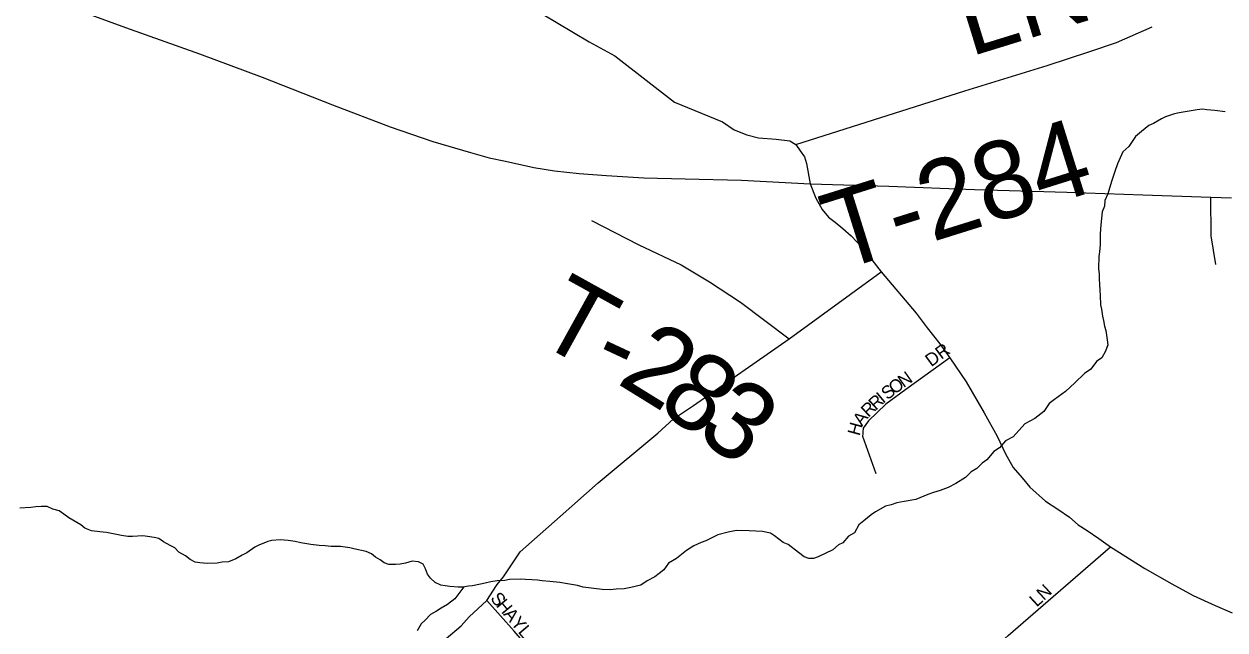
# Model space of a CAD drawing. Extents: x 1310247 to 1664935, y 235267 to 584339.
# Drawn here: x 1472449 to 1477094, y 399567 to 401910 of the extents above; entities that cross this region are included whole.
import ezdxf

# ---------------------------------------------------------------- set-up
doc = ezdxf.new("R2010")
doc.units = 0
for name, color, linetype in [('GM_X_County_Road', 7, 'Continuous'), ('GM_X_Minor_River', 7, 'Continuous'), ('GM_X_State_Route', 7, 'Continuous'), ('GM_X_Township_Road', 7, 'Continuous'), ('GM_X_Township_Road_Text', 7, 'Continuous'), ('GM_X_Township_ROW', 7, 'Continuous'), ('GM_X_Township_Subdivision', 7, 'Continuous'), ('GM_X_Township_Subdivision_Text', 7, 'Continuous')]:
    doc.layers.add(name, color=color, linetype=linetype)

msp = doc.modelspace()

# ---------------------------------------------------------------- linework, layer by layer
at = {"layer": 'GM_X_County_Road'}
for points in [[(1474453.3, 401948.6), (1474634.7, 401840.6), (1474734, 401786.2), (1474965.3, 401607.1), (1475151.2, 401531.4), (1475196.3, 401500), (1475245, 401481), (1475290.1, 401469.1), (1475358.3, 401464.4), (1475410.5, 401458.4), (1475434.9, 401444.2), (1475451.5, 401419.8), (1475468.1, 401395.5), (1475475.2, 401370.6), (1475489.5, 401291.5), (1475512, 401235.9), (1475535.9, 401192.7), (1475561.1, 401162.6), (1475586.4, 401143.7), (1475616.4, 401118.4), (1475648, 401090), (1475692.2, 401044.2), (1475764.9, 400951), (1475899.1, 400791.5), (1475941.7, 400734.7), (1475990.7, 400673.1), (1476030.2, 400619.4), (1476093.4, 400526.2), (1476162.9, 400406.2), (1476213.4, 400316.1), (1476245, 400248.2), (1476275, 400194.5), (1476309.7, 400155), (1476339.7, 400118.7), (1476399.8, 400065), (1476447.1, 400033.4), (1476492.9, 400003.4), (1476526.1, 399973.4), (1476560.9, 399951.3), (1476606.7, 399919.7), (1476650.9, 399888.1), (1476784.3, 399804.8), (1476888.4, 399744.6), (1476971.3, 399699.5), (1477056.6, 399661.8), (1477121.8, 399632.9)], [(1474522.2, 400004.9), (1474670, 400135.7), (1474901.2, 400328.1), (1474960.7, 400382.7), (1475038.1, 400434.8), (1475407.9, 400692), (1475764.9, 400951)], [(1474276.2, 399738.8), (1474278.8, 399742.9), (1474303.8, 399772.7), (1474368.6, 399869), (1474522.2, 400004.9)], [(1472441, 398264.9), (1472555.8, 398357.4), (1472629.8, 398431.6), (1472709.5, 398493.7), (1472825.7, 398574.8), (1473042.3, 398739.9), (1473189.2, 398851.8), (1473332.3, 398966.3), (1473449.2, 399071.5), (1473494.9, 399111.5), (1473658.1, 399254.4), (1473758, 399354.7), (1473824, 399396.3), (1473872.7, 399425.1), (1473909.3, 399446.2), (1473965.8, 399462.8), (1474010, 399488.5), (1474081.7, 399533.8), (1474140.2, 399582.8), (1474171.3, 399617.5), (1474239.4, 399680.8), (1474276.2, 399738.8)]]:
    msp.add_lwpolyline(points, dxfattribs=at)
at = {"layer": 'GM_X_Minor_River'}
for points in [[(1477095.5, 401570.5), (1477055.4, 401575.2), (1477023.4, 401577.8), (1477007.3, 401580.1), (1476987.2, 401578.4), (1476916.8, 401565.6), (1476898.7, 401561.9), (1476864.3, 401550.5), (1476848.1, 401542.7), (1476817.7, 401525.2), (1476799.5, 401517.4), (1476771, 401493.8), (1476748.6, 401474.2), (1476721.9, 401436.5), (1476699.4, 401414.8), (1476678.6, 401368.9), (1476668.1, 401339), (1476655.4, 401301.1), (1476640.5, 401253.1), (1476630, 401227.2), (1476627.7, 401205.2), (1476619.3, 401183.2), (1476614.4, 401133.1), (1476611.8, 401099), (1476611.1, 401056.8), (1476608.6, 401028.8), (1476606.3, 401010.7), (1476605.5, 400964.6), (1476607.2, 400942.4), (1476606.9, 400924.4), (1476610.1, 400880.1), (1476611.8, 400860), (1476613.2, 400823.8), (1476616.9, 400807.7), (1476620.5, 400779.5), (1476624.2, 400763.4), (1476627.9, 400741.2), (1476633.6, 400725.1), (1476639, 400688.8), (1476640.7, 400668.7), (1476632.3, 400644.8), (1476617.8, 400618.9), (1476597.5, 400605.2), (1476574.9, 400575.5), (1476550.5, 400557.8), (1476513.8, 400522.3), (1476477.1, 400488.8), (1476434.4, 400457.5), (1476414, 400441.8), (1476393.5, 400412), (1476358.9, 400384.5), (1476320.4, 400363.1), (1476275.4, 400313.6), (1476245, 400298.1), (1476222.5, 400270.4), (1476200.2, 400256.7), (1476173.5, 400225.1), (1476155.2, 400211.3), (1476134.8, 400191.6), (1476112.5, 400177.9)], [(1476112.5, 400177.9), (1476090.1, 400156.2), (1476053.5, 400132.8), (1476023.2, 400117.2), (1475992.9, 400105.7), (1475966.6, 400098.2), (1475944.4, 400090.5), (1475897.9, 400071.2), (1475853.6, 400064), (1475825.4, 400058.5), (1475803.2, 400050.8), (1475781.1, 400045.2), (1475742.6, 400023.8), (1475726.3, 400012), (1475697.8, 399988.4), (1475677.5, 399972.7), (1475660.9, 399942.8), (1475638.6, 399929.2), (1475616.1, 399903.5), (1475599.9, 399895.7), (1475577.5, 399876), (1475520.8, 399848.9), (1475502.6, 399843.2), (1475484.6, 399843.5), (1475466.6, 399849.9), (1475444.8, 399866.3), (1475405.2, 399897.1), (1475385.3, 399905.5), (1475351.6, 399930.2), (1475335.7, 399940.5), (1475305.7, 399947.1), (1475253.5, 399950), (1475205.4, 399950.8), (1475173.2, 399945.4), (1475132.8, 399934), (1475112.6, 399924.3), (1475086.3, 399910.7), (1475068.1, 399905), (1475039.8, 399891.5), (1475011.4, 399873.9), (1474972.7, 399842.4), (1474942.3, 399824.9), (1474923.8, 399799.1), (1474905.5, 399785.4), (1474889.2, 399771.6), (1474858.8, 399756.1), (1474834.5, 399740.4), (1474796.2, 399731.1), (1474770, 399725.5), (1474739.8, 399724), (1474715.7, 399722.4), (1474685.6, 399723), (1474653.6, 399727.5), (1474611.5, 399732.3), (1474589.5, 399738.7), (1474551.5, 399745.4), (1474521.5, 399749.9), (1474483.4, 399754.6), (1474453.3, 399757.1), (1474435.3, 399759.5), (1474413.2, 399759.9), (1474389.2, 399762.3), (1474369.1, 399762.6), (1474327, 399761.4), (1474308.8, 399757.7), (1474278.7, 399756.2), (1474254.5, 399752.6), (1474232.4, 399747), (1474214.2, 399743.3), (1474184, 399737.8), (1474167.9, 399736), (1474145.8, 399732.4), (1474127.7, 399732.7), (1474095.7, 399735.3), (1474077.6, 399737.6), (1474061.6, 399739.9), (1474039.7, 399750.3), (1474021.9, 399766.7), (1474010.2, 399783), (1474002.5, 399803.2), (1473992.7, 399821.4), (1473974.8, 399829.8), (1473950.8, 399832.2), (1473924.5, 399824.6), (1473904.4, 399821), (1473886.3, 399819.3), (1473860.2, 399819.7), (1473842.3, 399826.1), (1473826.4, 399838.4), (1473808.5, 399848.8), (1473792.7, 399861.1), (1473772.7, 399869.5), (1473724.7, 399880.3), (1473708.8, 399884.6), (1473672.7, 399889.3), (1473636.6, 399889.9), (1473614.5, 399892.3), (1473590.5, 399892.7), (1473558.4, 399897.3), (1473520.4, 399904), (1473498.4, 399908.4)], [(1473498.4, 399908.4), (1473470.4, 399912.9), (1473440.3, 399915.5), (1473408.1, 399912), (1473392, 399908.3), (1473357.6, 399894.8), (1473341.5, 399887.1), (1473311, 399865.5), (1473292.8, 399855.8), (1473268.4, 399842.1), (1473240.1, 399830.6), (1473216, 399829), (1473195.9, 399825.3), (1473157.7, 399824), (1473129.7, 399826.5), (1473111.6, 399828.8), (1473091.7, 399839.2), (1473073.9, 399853.6), (1473048.1, 399868.1), (1473032.3, 399884.4), (1473014.3, 399892.8), (1472988.5, 399907.3), (1472970.6, 399919.7), (1472952.6, 399924), (1472926.6, 399928.5), (1472908.6, 399930.8), (1472868.4, 399927.5), (1472850.3, 399927.8), (1472826.3, 399932.2), (1472794.3, 399938.8), (1472768.3, 399943.3), (1472742.2, 399945.8), (1472710.2, 399950.3), (1472684.3, 399960.8), (1472668.4, 399973.1), (1472622.7, 400000.1), (1472602.9, 400014.5), (1472585, 400026.8), (1472561, 400033.3), (1472539.1, 400043.7), (1472515.1, 400044.1), (1472495, 400042.5), (1472474.9, 400040.8), (1472432.7, 400037.5)], [(1474150.3, 399733.1), (1474114.9, 399686.8), (1474086.5, 399665.2), (1474062.1, 399651.5), (1474043.9, 399639.8), (1474021.6, 399626.1), (1474001.1, 399604.4), (1473984.8, 399590.6), (1473970.3, 399562.8)]]:
    msp.add_lwpolyline(points, dxfattribs=at)
at = {"layer": 'GM_X_State_Route'}
msp.add_lwpolyline([(1472535.1, 402009.5), (1472841.4, 401896.1), (1473128.1, 401794.5), (1473369.9, 401704.7), (1473642.4, 401596.8), (1473865.3, 401511.8), (1474030.6, 401455), (1474175.6, 401412.5), (1474248, 401392.8), (1474311.8, 401379.4), (1474420.5, 401355), (1474500.8, 401342.4), (1474596.9, 401332.2), (1474702.4, 401323.5), (1474845.8, 401314.9), (1475006.4, 401310.9), (1475224.6, 401306.2), (1475489.5, 401291.5), (1475794.3, 401282.9), (1476125.1, 401269.6), (1476482, 401259.8), (1476776.7, 401249.3), (1477039.6, 401240.5), (1477119.6, 401237.8)], dxfattribs=at)
at = {"layer": 'GM_X_Township_Road'}
for points in [[(1475434.9, 401444.2), (1476087.4, 401651.2), (1476406, 401749.2), (1476571.4, 401803), (1476674.4, 401838.5), (1476812, 401899.1)], [(1474643.5, 401150), (1474826.7, 401055.3), (1474991, 400977.9), (1475099.9, 400913.1), (1475220, 400834.1), (1475407.9, 400692)]]:
    msp.add_lwpolyline(points, dxfattribs=at)
at = {"layer": 'GM_X_Township_ROW'}
msp.add_lwpolyline([(1477059, 400980), (1477041.2, 401090.2), (1477039.6, 401240.5)], dxfattribs=at)
at = {"layer": 'GM_X_Township_Subdivision'}
for points in [[(1476030.2, 400619.4), (1475859.4, 400496.9), (1475782.3, 400440.1), (1475715.2, 400375.2), (1475694.7, 400347.5), (1475693.4, 400331.8)], [(1475693.4, 400331.8), (1475692.9, 400326.1), (1475692.1, 400315.4), (1475743.6, 400172.3)], [(1475762.6, 399106.3), (1476255.8, 399545.7), (1476650.9, 399888.1)], [(1474376.7, 399524.4), (1474344.5, 399562.5), (1474239.4, 399680.8)]]:
    msp.add_lwpolyline(points, dxfattribs=at)

# ---------------------------------------------------------------- texts
at = {"layer": 'GM_X_Township_Road_Text'}
for s, rotation, p in [('LN', 17.1429, (1476106.9, 401782.3)), ('T-284', 17.3707, (1475599.7, 400953.3)), ('T', 331.0328, (1474416.8, 400689.6)), ('2', 328.2704, (1474736.6, 400523)), ('-', 334.9569, (1474633.1, 400570.8)), ('8', 324.4781, (1474889.4, 400428.7)), ('3', 324.0491, (1475039.3, 400321.7))]:
    msp.add_text(s, height=300, rotation=rotation, dxfattribs=at).set_placement(p)
at = {"layer": 'GM_X_Township_Subdivision_Text'}
for s, rotation, p in [('DR', 36.2519, (1475957.9, 400582.2)), ('N', 35.2302, (1475851.1, 400501.7)), ('S', 37.7552, (1475788.6, 400454)), ('O', 36.9529, (1475816.2, 400475.5)), ('R', 42.3031, (1475743.2, 400413.9)), ('I', 39.8951, (1475772.1, 400440.2)), ('A', 53.7814, (1475690.5, 400352.9)), ('R', 44.0383, (1475715, 400386.7)), ('H', 74.718, (1475681, 400314.7)), ('S', 309.8161, (1474250.3, 399687.4)), ('LN', 42.8801, (1476366.2, 399653.1)), ('H', 309.8391, (1474272.8, 399660.4)), ('A', 309.8308, (1474301, 399626.6)), ('Y', 309.8308, (1474329.2, 399592.8)), ('L', 310.2497, (1474357.6, 399558.7))]:
    msp.add_text(s, height=50, rotation=rotation, dxfattribs=at).set_placement(p)

doc.saveas('drawing.dxf')
